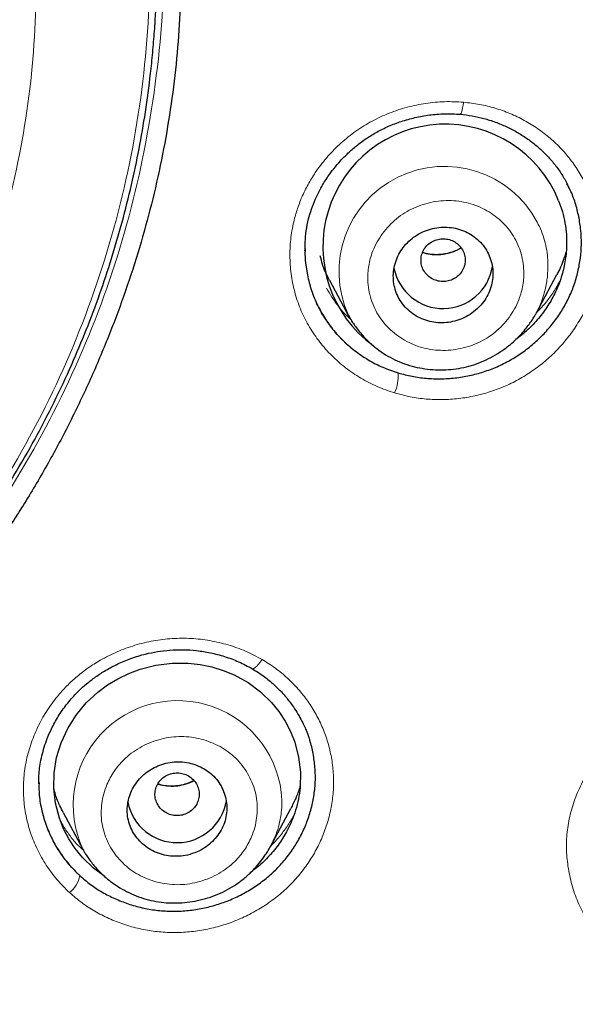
# Model space of a CAD drawing. Header units: millimetres. Extents: x 8 to 846, y 12 to 2113.
# Tile 469 of 515: x 495 to 505, y 1804 to 1822. Entities that reach past the tile are written whole.
import ezdxf

# ---------------------------------------------------------------- set-up
doc = ezdxf.new("R2010")
doc.units = ezdxf.units.MM

msp = doc.modelspace()

# ---------------------------------------------------------------- linework, layer by layer
at = {"color": 7, "linetype": 'Continuous', "lineweight": 30}
for p, q in [((499.821, 1817.494), (499.82, 1817.47)), ((503.999, 1816.337), (504.37, 1817.033)), ((500.262, 1816.927), (500.612, 1816.272)), ((500.615, 1816.274), (500.603, 1816.294)), ((503.997, 1816.339), (503.991, 1816.329)), ((495.011, 1807.856), (495.011, 1807.835)), ((495.447, 1807.318), (495.801, 1806.654)), ((499.191, 1806.693), (499.561, 1807.387)), ((499.192, 1806.707), (499.186, 1806.696)), ((495.808, 1806.646), (495.804, 1806.655))]:
    msp.add_line(p, q, dxfattribs=at)
at = {"color": 8, "linetype": 'Continuous', "lineweight": 0}
for p, q in [((503.992, 1816.335), (503.988, 1816.331)), ((499.192, 1806.705), (499.188, 1806.701))]:
    msp.add_line(p, q, dxfattribs=at)
at = {"color": 8, "linetype": 'Continuous', "lineweight": 0, "flags": 128}
for points in [[(502.682, 1820.142), (502.675, 1820.087), (502.666, 1820.038), (502.657, 1819.996), (502.648, 1819.962), (502.638, 1819.939), (502.629, 1819.926), (502.621, 1819.925), (502.614, 1819.935)], [(499.042, 1810.078), (499.01, 1810.032), (498.978, 1809.992), (498.948, 1809.958), (498.92, 1809.933), (498.895, 1809.917), (498.875, 1809.911), (498.867, 1809.911)]]:
    msp.add_lwpolyline(points, dxfattribs=at)
at = {"color": 7, "linetype": 'Continuous', "lineweight": 30, "flags": 128}
msp.add_lwpolyline([(496.209, 1806.152), (495.996, 1806.31), (495.795, 1806.504), (495.664, 1806.665), (495.549, 1806.84), (495.453, 1807.024), (495.378, 1807.216), (495.308, 1807.484), (495.276, 1807.757), (495.283, 1808.033), (495.328, 1808.307), (495.41, 1808.574), (495.529, 1808.832), (495.682, 1809.075), (495.864, 1809.294), (496.075, 1809.491), (496.249, 1809.62), (496.435, 1809.733), (496.632, 1809.827), (496.84, 1809.904), (497.123, 1809.976), (497.415, 1810.012), (497.706, 1810.012), (497.921, 1809.989), (498.135, 1809.945), (498.341, 1809.882), (498.539, 1809.8), (498.789, 1809.662), (499.014, 1809.495), (499.215, 1809.3), (499.347, 1809.138), (499.461, 1808.965), (499.555, 1808.782), (499.632, 1808.588), (499.703, 1808.318), (499.735, 1808.044), (499.729, 1807.768), (499.729, 1807.768)], dxfattribs=at)
at = {"color": 7, "linetype": 'Continuous', "lineweight": 30}
for centre, radius, start, end in [((502.352, 1817.534), 2.211, 22.0147, 233.9017), ((502.313, 1817.32), 0.904, 191.0457, 350.9706), ((497.505, 1807.676), 0.904, 191.0079, 350.4212)]:
    msp.add_arc(centre, radius, start, end, dxfattribs=at)
at = {"color": 8, "linetype": 'Continuous', "lineweight": 0}
for centre, radius, start, end in [((502.336, 1817.081), 1.903, 28.0583, 204.4295), ((500.689, 1815.215), 0.815, 336.6854, 2.7726), ((497.516, 1807.45), 1.888, 2.7287, 204.902), ((495.246, 1806.273), 0.512, 308.0669, 349.1096)]:
    msp.add_arc(centre, radius, start, end, dxfattribs=at)
at = {"color": 7, "linetype": 'Continuous', "lineweight": 30}
for points, knots in [([(478.038, 1882.285), (478.896, 1882.275), (480.611, 1882.254), (483.18, 1882.085), (485.738, 1881.818), (488.282, 1881.442), (490.807, 1880.962), (493.308, 1880.377), (495.918, 1879.65), (498.626, 1878.762), (501.417, 1877.692), (504.148, 1876.485), (506.812, 1875.146), (509.403, 1873.68), (511.795, 1872.166), (513.995, 1870.628), (516.013, 1869.085), (517.96, 1867.459), (519.833, 1865.754), (521.626, 1863.97), (523.337, 1862.114), (524.964, 1860.187), (526.503, 1858.195), (527.952, 1856.14), (529.308, 1854.028), (530.57, 1851.861), (531.733, 1849.644), (532.795, 1847.379), (533.808, 1844.944), (534.747, 1842.335), (535.589, 1839.551), (536.286, 1836.73), (536.835, 1833.878), (537.236, 1831.004), (537.475, 1828.251), (537.574, 1825.629), (537.556, 1823.143), (537.425, 1820.66), (537.184, 1818.185), (536.832, 1815.723), (536.371, 1813.277), (535.802, 1810.852), (535.125, 1808.454), (534.342, 1806.086), (533.454, 1803.752), (532.461, 1801.459), (531.365, 1799.21), (530.17, 1797.008), (528.806, 1794.739), (527.256, 1792.418), (525.504, 1790.062), (523.633, 1787.794), (521.644, 1785.621), (519.55, 1783.541), (518.065, 1782.245), (517.323, 1781.597)], [0, 0, 0, 0, 0.017859, 0.035717, 0.053574, 0.07143, 0.089287, 0.107143, 0.125, 0.145832, 0.166666, 0.1875, 0.208333, 0.229166, 0.249999, 0.267856, 0.285713, 0.303571, 0.321429, 0.339287, 0.357144, 0.375001, 0.392858, 0.410715, 0.428572, 0.446429, 0.464286, 0.482143, 0.500002, 0.520835, 0.541668, 0.562501, 0.583334, 0.604167, 0.624999, 0.642856, 0.660713, 0.678571, 0.696428, 0.714286, 0.732144, 0.750003, 0.76786, 0.785718, 0.803575, 0.821433, 0.839289, 0.857146, 0.875003, 0.895835, 0.916668, 0.9375, 0.958333, 0.979167, 1, 1, 1, 1]), ([(478.038, 1768.871), (478.645, 1768.876), (479.858, 1768.887), (481.674, 1768.973), (483.484, 1769.11), (485.288, 1769.304), (487.085, 1769.552), (488.872, 1769.856), (490.596, 1770.202), (492.255, 1770.586), (493.851, 1771.003), (495.432, 1771.463), (496.998, 1771.967), (498.55, 1772.514), (500.137, 1773.124), (501.754, 1773.8), (503.395, 1774.546), (505.006, 1775.34), (506.589, 1776.181), (508.142, 1777.071), (509.668, 1778.008), (511.124, 1778.965), (512.509, 1779.937), (513.823, 1780.915), (515.105, 1781.929), (516.356, 1782.978), (517.576, 1784.061), (518.798, 1785.211), (520.018, 1786.429), (521.228, 1787.717), (522.396, 1789.041), (523.52, 1790.401), (524.602, 1791.797), (525.642, 1793.23), (526.612, 1794.657), (527.511, 1796.072), (528.34, 1797.464), (529.125, 1798.876), (529.867, 1800.307), (530.564, 1801.756), (531.236, 1803.267), (531.878, 1804.839), (532.485, 1806.474), (533.038, 1808.126), (533.538, 1809.796), (533.984, 1811.484), (534.378, 1813.192), (534.708, 1814.867), (534.979, 1816.504), (535.193, 1818.095), (535.36, 1819.688), (535.478, 1821.283), (535.549, 1822.881), (535.572, 1824.526), (535.543, 1826.217), (535.456, 1827.953), (535.312, 1829.687), (535.111, 1831.419), (534.854, 1833.15), (534.54, 1834.877), (534.181, 1836.547), (533.783, 1838.155), (533.353, 1839.7), (532.878, 1841.229), (532.357, 1842.742), (531.792, 1844.24), (531.191, 1845.699), (530.557, 1847.12), (529.893, 1848.502), (529.189, 1849.867), (528.444, 1851.215), (527.66, 1852.546), (526.836, 1853.859), (525.975, 1855.15), (525.065, 1856.436), (524.109, 1857.711), (523.102, 1858.975), (522.06, 1860.21), (520.981, 1861.414), (519.866, 1862.589), (518.733, 1863.715), (517.585, 1864.793), (516.424, 1865.825), (515.232, 1866.827), (514.01, 1867.798), (512.756, 1868.74), (511.472, 1869.65), (510.162, 1870.527), (508.812, 1871.379), (507.422, 1872.204), (505.991, 1873.001), (504.537, 1873.757), (503.062, 1874.472), (501.565, 1875.145), (500.072, 1875.767), (498.584, 1876.339), (497.105, 1876.862), (495.61, 1877.347), (494.098, 1877.792), (492.57, 1878.197), (491.026, 1878.564), (489.47, 1878.889), (487.883, 1879.179), (486.269, 1879.428), (484.628, 1879.635), (482.984, 1879.797), (481.338, 1879.912), (479.689, 1879.983), (478.588, 1879.992), (478.038, 1879.997)], [0, 0, 0, 0, 0.010081, 0.020137, 0.030179, 0.040216, 0.050257, 0.060311, 0.070335, 0.079491, 0.088633, 0.097767, 0.1069, 0.116039, 0.125192, 0.135253, 0.145282, 0.155288, 0.16528, 0.175267, 0.185259, 0.195301, 0.204496, 0.213673, 0.222839, 0.232002, 0.241168, 0.250345, 0.260322, 0.270285, 0.280246, 0.290212, 0.300194, 0.310203, 0.320293, 0.329526, 0.338727, 0.347904, 0.357065, 0.366218, 0.375372, 0.385323, 0.395264, 0.405207, 0.415162, 0.425139, 0.435149, 0.445226, 0.454443, 0.463632, 0.472801, 0.481959, 0.491116, 0.500279, 0.510233, 0.520184, 0.530144, 0.540125, 0.550137, 0.560192, 0.570258, 0.579448, 0.588609, 0.59775, 0.60688, 0.616007, 0.625139, 0.633867, 0.642594, 0.651329, 0.660077, 0.668845, 0.677642, 0.686473, 0.695244, 0.704395, 0.713529, 0.722653, 0.731774, 0.740899, 0.750037, 0.758756, 0.767483, 0.776222, 0.78498, 0.793764, 0.802579, 0.811433, 0.820208, 0.829363, 0.838502, 0.847632, 0.856762, 0.865897, 0.875044, 0.883755, 0.89247, 0.901196, 0.909939, 0.918704, 0.927499, 0.936329, 0.945126, 0.954305, 0.963462, 0.972602, 0.981734, 0.990864, 1, 1, 1, 1]), ([(478.038, 1841.553), (478.328, 1841.549), (478.905, 1841.542), (479.767, 1841.486), (480.622, 1841.396), (481.469, 1841.269), (482.304, 1841.107), (483.126, 1840.911), (483.936, 1840.681), (484.739, 1840.415), (485.533, 1840.116), (486.316, 1839.782), (487.085, 1839.414), (487.838, 1839.013), (488.574, 1838.58), (489.286, 1838.118), (489.971, 1837.631), (490.628, 1837.121), (491.26, 1836.584), (491.869, 1836.02), (492.455, 1835.428), (493.016, 1834.806), (493.55, 1834.158), (494.054, 1833.485), (494.525, 1832.795), (494.962, 1832.093), (495.365, 1831.377), (495.736, 1830.645), (496.079, 1829.892), (496.39, 1829.121), (496.668, 1828.334), (496.91, 1827.539), (497.116, 1826.733), (497.286, 1825.922), (497.418, 1825.11), (497.512, 1824.301), (497.568, 1823.492), (497.587, 1822.676), (497.569, 1821.856), (497.513, 1821.033), (497.419, 1820.215), (497.288, 1819.402), (497.12, 1818.599), (496.916, 1817.806), (496.677, 1817.023), (496.402, 1816.245), (496.089, 1815.469), (495.741, 1814.701), (495.359, 1813.947), (494.946, 1813.215), (494.502, 1812.504), (494.03, 1811.82), (493.531, 1811.162), (493.005, 1810.529), (492.45, 1809.917), (491.862, 1809.324), (491.245, 1808.753), (490.6, 1808.207), (489.933, 1807.69), (489.244, 1807.203), (488.536, 1806.749), (487.811, 1806.326), (487.069, 1805.935), (486.306, 1805.573), (485.519, 1805.239), (484.713, 1804.936), (483.893, 1804.666), (483.067, 1804.432), (482.234, 1804.234), (481.4, 1804.074), (480.564, 1803.95), (479.728, 1803.863), (478.885, 1803.809), (478.321, 1803.802), (478.038, 1803.799)], [0, 0, 0, 0, 0.01416, 0.028225, 0.042221, 0.056175, 0.070116, 0.08382, 0.097563, 0.111371, 0.125269, 0.139236, 0.153202, 0.167193, 0.181236, 0.195324, 0.209096, 0.222815, 0.236507, 0.250198, 0.264062, 0.277956, 0.291908, 0.305946, 0.319987, 0.333699, 0.347417, 0.361166, 0.374969, 0.38903, 0.403034, 0.417007, 0.430976, 0.44504, 0.458842, 0.472564, 0.48623, 0.49987, 0.513831, 0.527731, 0.541598, 0.555459, 0.569343, 0.583028, 0.596788, 0.610648, 0.624634, 0.638912, 0.653063, 0.667115, 0.681093, 0.695027, 0.708695, 0.722372, 0.736086, 0.749862, 0.763897, 0.77786, 0.791778, 0.805678, 0.819587, 0.833284, 0.847043, 0.860888, 0.874845, 0.889056, 0.903155, 0.91717, 0.931127, 0.945054, 0.95873, 0.972428, 0.986177, 1, 1, 1, 1]), ([(535.073, 1824.397), (535.066, 1823.725), (535.051, 1822.382), (534.932, 1820.371), (534.742, 1818.364), (534.474, 1816.362), (534.129, 1814.366), (533.717, 1812.417), (533.244, 1810.522), (532.715, 1808.685), (532.121, 1806.869), (531.461, 1805.073), (530.724, 1803.268), (529.908, 1801.458), (529.008, 1799.648), (528.038, 1797.869), (527, 1796.122), (525.893, 1794.407), (524.742, 1792.761), (523.556, 1791.186), (522.339, 1789.684), (521.07, 1788.224), (519.748, 1786.806), (518.352, 1785.41), (516.88, 1784.039), (515.33, 1782.699), (513.726, 1781.411), (512.067, 1780.176), (510.358, 1778.997), (508.639, 1777.9), (506.922, 1776.885), (505.209, 1775.949), (503.465, 1775.073), (501.691, 1774.255), (499.855, 1773.483), (497.956, 1772.762), (495.995, 1772.096), (494.005, 1771.499), (491.985, 1770.97), (489.939, 1770.512), (487.915, 1770.132), (485.922, 1769.828), (483.966, 1769.596), (482.008, 1769.43), (480.046, 1769.329), (478.039, 1769.294), (475.989, 1769.329), (473.899, 1769.439), (471.814, 1769.623), (469.736, 1769.882), (467.665, 1770.215), (465.649, 1770.612), (463.692, 1771.068), (461.798, 1771.576), (459.928, 1772.146), (458.081, 1772.777), (456.215, 1773.485), (454.335, 1774.275), (452.445, 1775.15), (450.593, 1776.091), (448.777, 1777.097), (446.997, 1778.168), (445.29, 1779.281), (443.66, 1780.427), (442.108, 1781.599), (440.602, 1782.82), (439.144, 1784.088), (437.701, 1785.433), (436.278, 1786.855), (434.883, 1788.358), (433.548, 1789.908), (432.272, 1791.504), (431.053, 1793.15), (429.917, 1794.808), (428.862, 1796.472), (427.89, 1798.133), (426.98, 1799.822), (426.132, 1801.539), (425.331, 1803.319), (424.581, 1805.161), (423.889, 1807.061), (423.27, 1808.981), (422.725, 1810.921), (422.252, 1812.885), (421.859, 1814.835), (421.544, 1816.763), (421.303, 1818.662), (421.132, 1820.568), (421.025, 1822.48), (421.012, 1823.758), (421.006, 1824.397)], [0, 0, 0, 0, 0.011647, 0.023279, 0.034914, 0.046569, 0.058262, 0.069997, 0.081033, 0.092045, 0.103046, 0.114051, 0.125075, 0.136674, 0.148268, 0.159874, 0.171507, 0.183184, 0.194903, 0.205931, 0.216944, 0.227954, 0.238974, 0.250018, 0.2616, 0.2732, 0.284834, 0.296518, 0.308264, 0.319998, 0.330999, 0.341975, 0.352941, 0.363907, 0.374886, 0.386463, 0.398058, 0.409684, 0.421356, 0.433089, 0.444843, 0.455871, 0.466863, 0.477832, 0.488791, 0.499751, 0.51144, 0.523115, 0.53479, 0.54648, 0.558201, 0.569925, 0.580927, 0.591892, 0.602833, 0.61376, 0.624687, 0.6364, 0.648087, 0.659761, 0.671439, 0.683135, 0.694871, 0.705904, 0.716895, 0.727858, 0.738804, 0.749746, 0.761426, 0.773081, 0.784724, 0.796373, 0.808043, 0.819784, 0.830839, 0.841857, 0.852852, 0.863839, 0.87483, 0.886496, 0.898127, 0.909738, 0.921348, 0.932974, 0.944696, 0.955762, 0.96681, 0.977856, 0.988914, 1, 1, 1, 1]), ([(478.038, 1804.209), (478.196, 1804.21), (478.501, 1804.212), (478.944, 1804.228), (479.357, 1804.251), (479.739, 1804.28), (480.089, 1804.314), (480.407, 1804.35), (480.694, 1804.386), (480.951, 1804.423), (481.211, 1804.463), (481.485, 1804.51), (481.787, 1804.566), (482.101, 1804.629), (482.427, 1804.701), (482.74, 1804.775), (483.04, 1804.852), (483.315, 1804.926), (483.579, 1805.002), (483.821, 1805.074), (484.039, 1805.143), (484.233, 1805.206), (484.408, 1805.265), (484.562, 1805.319), (484.706, 1805.369), (484.849, 1805.421), (485.005, 1805.48), (485.182, 1805.548), (485.38, 1805.626), (485.597, 1805.715), (485.94, 1805.86), (486.392, 1806.064), (486.937, 1806.33), (487.456, 1806.604), (487.955, 1806.888), (488.44, 1807.182), (488.912, 1807.488), (489.43, 1807.846), (489.99, 1808.262), (490.587, 1808.743), (491.161, 1809.247), (491.717, 1809.774), (492.251, 1810.327), (492.766, 1810.905), (493.256, 1811.503), (493.72, 1812.121), (494.155, 1812.752), (494.561, 1813.397), (494.938, 1814.052), (495.286, 1814.721), (495.596, 1815.381), (495.87, 1816.032), (496.11, 1816.672), (496.325, 1817.32), (496.518, 1817.98), (496.683, 1818.64), (496.823, 1819.302), (496.939, 1819.972), (497.008, 1820.489), (497.047, 1820.848), (497.066, 1821.039), (497.083, 1821.231), (497.098, 1821.422), (497.11, 1821.602), (497.119, 1821.761), (497.126, 1821.894), (497.131, 1822.002), (497.134, 1822.066), (497.135, 1822.094)], [0, 0, 0, 0, 0.016107, 0.031183, 0.045236, 0.058269, 0.070287, 0.081102, 0.090937, 0.09979, 0.107659, 0.11776, 0.128183, 0.139076, 0.150445, 0.162288, 0.172044, 0.182039, 0.191479, 0.2001, 0.207898, 0.214868, 0.221018, 0.226733, 0.231663, 0.236607, 0.24229, 0.248773, 0.256054, 0.264129, 0.272764, 0.294283, 0.31503, 0.335031, 0.35465, 0.374101, 0.393402, 0.412617, 0.439069, 0.465508, 0.491889, 0.51817, 0.544943, 0.57176, 0.598608, 0.625472, 0.652338, 0.678721, 0.705096, 0.731449, 0.757756, 0.781646, 0.805582, 0.829551, 0.853559, 0.877957, 0.901196, 0.924939, 0.9496, 0.956276, 0.963019, 0.969829, 0.976707, 0.983259, 0.988788, 0.993417, 0.997151, 1, 1, 1, 1]), ([(421.626, 1820.903), (421.63, 1820.848), (421.638, 1820.728), (421.654, 1820.534), (421.672, 1820.308), (421.694, 1820.05), (421.718, 1819.768), (421.746, 1819.472), (421.791, 1819.007), (421.859, 1818.385), (421.95, 1817.641), (422.046, 1816.946), (422.144, 1816.293), (422.248, 1815.649), (422.388, 1814.851), (422.571, 1813.899), (422.809, 1812.791), (423.069, 1811.69), (423.366, 1810.544), (423.702, 1809.355), (424.082, 1808.125), (424.492, 1806.904), (424.931, 1805.693), (425.4, 1804.494), (425.898, 1803.305), (426.425, 1802.129), (426.982, 1800.963), (427.568, 1799.808), (428.184, 1798.665), (428.827, 1797.536), (429.497, 1796.422), (430.191, 1795.329), (430.906, 1794.258), (431.643, 1793.211), (432.404, 1792.18), (433.193, 1791.161), (434.012, 1790.153), (434.861, 1789.158), (435.735, 1788.183), (436.632, 1787.229), (437.552, 1786.295), (438.495, 1785.382), (439.46, 1784.492), (440.448, 1783.623), (441.456, 1782.778), (442.484, 1781.956), (443.532, 1781.157), (444.593, 1780.386), (445.664, 1779.645), (446.746, 1778.932), (447.844, 1778.245), (448.965, 1777.577), (450.11, 1776.931), (451.277, 1776.306), (452.46, 1775.709), (453.658, 1775.139), (454.869, 1774.596), (456.094, 1774.081), (457.331, 1773.595), (458.58, 1773.137), (459.839, 1772.709), (461.107, 1772.309), (462.385, 1771.938), (463.664, 1771.598), (464.943, 1771.288), (466.219, 1771.01), (467.501, 1770.76), (468.797, 1770.537), (470.107, 1770.342), (471.43, 1770.175), (472.758, 1770.039), (474.088, 1769.933), (475.422, 1769.858), (476.759, 1769.813), (478.097, 1769.8), (479.434, 1769.816), (480.768, 1769.863), (482.099, 1769.941), (483.426, 1770.049), (484.743, 1770.187), (486.047, 1770.353), (487.339, 1770.547), (488.626, 1770.769), (489.917, 1771.022), (491.21, 1771.306), (492.506, 1771.622), (493.795, 1771.967), (495.075, 1772.341), (496.346, 1772.744), (497.606, 1773.176), (498.855, 1773.637), (500.09, 1774.126), (501.311, 1774.642), (502.519, 1775.186), (503.712, 1775.757), (504.885, 1776.351), (506.035, 1776.969), (507.163, 1777.608), (508.276, 1778.272), (509.381, 1778.965), (510.477, 1779.688), (511.562, 1780.442), (512.63, 1781.221), (513.679, 1782.023), (514.708, 1782.85), (515.716, 1783.699), (516.702, 1784.57), (517.665, 1785.462), (518.604, 1786.374), (519.52, 1787.308), (520.413, 1788.262), (521.278, 1789.231), (522.113, 1790.213), (522.92, 1791.208), (523.703, 1792.221), (524.468, 1793.259), (525.213, 1794.322), (525.937, 1795.408), (526.634, 1796.511), (527.304, 1797.629), (527.946, 1798.761), (528.56, 1799.908), (529.145, 1801.065), (529.7, 1802.233), (530.225, 1803.411), (530.721, 1804.6), (531.188, 1805.802), (531.625, 1807.014), (532.033, 1808.237), (532.412, 1809.468), (532.76, 1810.708), (533.079, 1811.955), (533.367, 1813.208), (533.624, 1814.467), (533.814, 1815.524), (533.953, 1816.388), (534.053, 1817.064), (534.148, 1817.769), (534.222, 1818.387), (534.279, 1818.901), (534.319, 1819.295), (534.354, 1819.667), (534.38, 1819.972), (534.4, 1820.216), (534.415, 1820.402), (534.427, 1820.561), (534.437, 1820.692), (534.446, 1820.792), (534.451, 1820.852), (534.453, 1820.878)], [0, 0, 0, 0, 0.000972, 0.00214, 0.003506, 0.005071, 0.006833, 0.008669, 0.010483, 0.01536, 0.020074, 0.024147, 0.02815, 0.032108, 0.036022, 0.042913, 0.049781, 0.056648, 0.063516, 0.07132, 0.079124, 0.086927, 0.094729, 0.102526, 0.110315, 0.118106, 0.125905, 0.133736, 0.141568, 0.149401, 0.157234, 0.165071, 0.172773, 0.180477, 0.188169, 0.195855, 0.203695, 0.211534, 0.219373, 0.22721, 0.235046, 0.242882, 0.250729, 0.258566, 0.266406, 0.274247, 0.282088, 0.289927, 0.297623, 0.305312, 0.312993, 0.320676, 0.328514, 0.336353, 0.344191, 0.352031, 0.359872, 0.367717, 0.37557, 0.383406, 0.391244, 0.399082, 0.406919, 0.414756, 0.42245, 0.430139, 0.437816, 0.445493, 0.45333, 0.461167, 0.469006, 0.476845, 0.484688, 0.492542, 0.500414, 0.508269, 0.516104, 0.523931, 0.531754, 0.539576, 0.547258, 0.554937, 0.562615, 0.570292, 0.578136, 0.585988, 0.593841, 0.601695, 0.60955, 0.617404, 0.625259, 0.633094, 0.640923, 0.648747, 0.656569, 0.664391, 0.672072, 0.679754, 0.687435, 0.695118, 0.702963, 0.710816, 0.718673, 0.72653, 0.734389, 0.742246, 0.7501, 0.757929, 0.765748, 0.773567, 0.781388, 0.789209, 0.796892, 0.804574, 0.81226, 0.819951, 0.82781, 0.835667, 0.843519, 0.85137, 0.859219, 0.867068, 0.874915, 0.882713, 0.890504, 0.898295, 0.906097, 0.913906, 0.921715, 0.929526, 0.937336, 0.945145, 0.952949, 0.960746, 0.968542, 0.972526, 0.976679, 0.980999, 0.985489, 0.988029, 0.990437, 0.992707, 0.994838, 0.996024, 0.997162, 0.998233, 0.998944, 0.999532, 1, 1, 1, 1]), ([(499.817, 1817.453), (499.818, 1817.509), (499.819, 1817.629), (499.839, 1817.824), (499.877, 1818.021), (499.934, 1818.215), (500.008, 1818.402), (500.106, 1818.601), (500.218, 1818.782), (500.337, 1818.945), (500.458, 1819.086), (500.595, 1819.226), (500.75, 1819.361), (500.924, 1819.49), (501.117, 1819.607), (501.329, 1819.712), (501.559, 1819.8), (501.807, 1819.869), (502.069, 1819.916), (502.344, 1819.939), (502.531, 1819.929), (502.625, 1819.924)], [0, 0, 0, 0, 0.043438, 0.092294, 0.146677, 0.19107, 0.238904, 0.291738, 0.34976, 0.391329, 0.435188, 0.481315, 0.529687, 0.580286, 0.633137, 0.688317, 0.745878, 0.805843, 0.868202, 0.932929, 1, 1, 1, 1]), ([(502.625, 1819.924), (502.697, 1819.916), (502.841, 1819.9), (503.052, 1819.851), (503.258, 1819.786), (503.456, 1819.704), (503.646, 1819.606), (503.825, 1819.493), (503.994, 1819.366), (504.149, 1819.225), (504.291, 1819.071), (504.417, 1818.906), (504.521, 1818.74), (504.575, 1818.626), (504.6, 1818.574)], [0, 0, 0, 0, 0.0847, 0.169395, 0.254133, 0.338912, 0.423693, 0.508418, 0.593027, 0.67747, 0.761725, 0.845814, 0.929819, 1, 1, 1, 1]), ([(501.503, 1815.254), (501.586, 1815.232), (501.751, 1815.187), (502.008, 1815.153), (502.269, 1815.143), (502.531, 1815.16), (502.792, 1815.202), (503.046, 1815.27), (503.291, 1815.362), (503.525, 1815.48), (503.747, 1815.619), (503.953, 1815.78), (504.141, 1815.96), (504.311, 1816.159), (504.46, 1816.373), (504.584, 1816.598), (504.682, 1816.834), (504.754, 1817.078), (504.799, 1817.327), (504.817, 1817.578), (504.806, 1817.83), (504.769, 1818.079), (504.705, 1818.323), (504.633, 1818.522), (504.572, 1818.633), (504.552, 1818.671)], [0, 0, 0, 0, 0.044421, 0.088494, 0.132708, 0.177546, 0.222476, 0.266722, 0.310782, 0.355156, 0.39965, 0.443772, 0.488005, 0.532828, 0.577716, 0.621912, 0.66593, 0.710291, 0.754699, 0.798764, 0.842978, 0.88783, 0.932636, 0.976882, 1, 1, 1, 1]), ([(504.402, 1818.363), (504.426, 1818.297), (504.473, 1818.166), (504.519, 1817.96), (504.545, 1817.752), (504.549, 1817.517), (504.523, 1817.259), (504.456, 1816.983), (504.352, 1816.718), (504.214, 1816.466), (504.041, 1816.234), (503.846, 1816.026), (503.697, 1815.91), (503.625, 1815.855)], [0, 0, 0, 0, 0.075316, 0.151114, 0.226777, 0.302002, 0.403407, 0.503487, 0.604035, 0.704414, 0.80454, 0.906172, 1, 1, 1, 1]), ([(502.863, 1816.354), (502.91, 1816.394), (502.995, 1816.467), (503.089, 1816.598), (503.156, 1816.73), (503.199, 1816.871), (503.217, 1817.016), (503.21, 1817.162), (503.177, 1817.304), (503.12, 1817.438), (503.039, 1817.561), (502.937, 1817.668), (502.818, 1817.757), (502.683, 1817.824), (502.539, 1817.869), (502.388, 1817.889), (502.236, 1817.884), (502.086, 1817.855), (501.943, 1817.803), (501.81, 1817.728), (501.692, 1817.634), (501.591, 1817.523), (501.51, 1817.398), (501.453, 1817.262), (501.418, 1817.119), (501.41, 1816.973), (501.427, 1816.828), (501.469, 1816.689), (501.535, 1816.558), (501.625, 1816.441), (501.733, 1816.34), (501.859, 1816.26), (501.997, 1816.2), (502.145, 1816.165), (502.297, 1816.154), (502.449, 1816.168), (502.597, 1816.207), (502.738, 1816.267), (502.822, 1816.325), (502.863, 1816.354)], [0, 0, 0, 0, 0.032698, 0.059295, 0.085891, 0.112552, 0.139214, 0.166022, 0.192831, 0.219805, 0.246779, 0.273863, 0.300947, 0.328036, 0.355125, 0.382113, 0.409101, 0.435928, 0.462755, 0.489431, 0.516106, 0.542706, 0.569304, 0.595935, 0.622565, 0.649322, 0.676079, 0.703004, 0.729929, 0.756988, 0.784047, 0.811147, 0.838247, 0.865276, 0.892305, 0.919226, 0.946147, 0.973074, 1, 1, 1, 1]), ([(502.225, 1816.913), (502.259, 1816.908), (502.329, 1816.898), (502.433, 1816.917), (502.529, 1816.959), (502.61, 1817.024), (502.671, 1817.107), (502.708, 1817.203), (502.718, 1817.304), (502.7, 1817.405), (502.656, 1817.498), (502.589, 1817.576), (502.503, 1817.635), (502.404, 1817.671), (502.299, 1817.68), (502.195, 1817.663), (502.098, 1817.621), (502.017, 1817.555), (501.956, 1817.472), (501.919, 1817.377), (501.91, 1817.275), (501.927, 1817.175), (501.971, 1817.082), (502.039, 1817.004), (502.125, 1816.943), (502.191, 1816.923), (502.225, 1816.913)], [0, 0, 0, 0, 0.041659, 0.083341, 0.125, 0.166659, 0.208341, 0.25, 0.291659, 0.333341, 0.375, 0.416659, 0.458341, 0.5, 0.541659, 0.583341, 0.625, 0.666659, 0.708341, 0.75, 0.791659, 0.833341, 0.875, 0.916659, 0.958341, 1, 1, 1, 1]), ([(499.819, 1817.478), (499.818, 1817.461), (499.813, 1817.346), (499.838, 1817.134), (499.896, 1816.847), (499.994, 1816.572), (500.125, 1816.312), (500.29, 1816.071), (500.485, 1815.851), (500.709, 1815.656), (500.955, 1815.489), (501.219, 1815.35), (501.408, 1815.286), (501.503, 1815.254)], [0, 0, 0, 0, 0.0164432, 0.115498, 0.2141257, 0.3118805, 0.4102863, 0.5079193, 0.6057141, 0.7051441, 0.8040827, 0.9018805, 1, 1, 1, 1]), ([(500.263, 1816.928), (500.259, 1816.934), (500.206, 1817.024), (500.144, 1817.171), (500.106, 1817.316), (500.092, 1817.369)], [0, 0, 0, 0, 0.048219, 0.65751, 1, 1, 1, 1]), ([(502.638, 1817.512), (502.635, 1817.51), (502.601, 1817.487), (502.529, 1817.455), (502.424, 1817.417), (502.315, 1817.395), (502.205, 1817.386), (502.092, 1817.393), (502.004, 1817.407), (501.956, 1817.425), (501.945, 1817.43)], [0, 0, 0, 0, 0.016102, 0.167667, 0.319654, 0.472383, 0.623152, 0.776937, 0.944291, 1, 1, 1, 1]), ([(504.534, 1817.435), (504.524, 1817.402), (504.487, 1817.274), (504.432, 1817.139), (504.375, 1817.044), (504.369, 1817.034)], [0, 0, 0, 0, 0.241298, 0.918782, 1, 1, 1, 1]), ([(500.606, 1816.288), (500.618, 1816.266), (500.645, 1816.218), (500.693, 1816.143), (500.752, 1816.061), (500.832, 1815.96), (500.939, 1815.843), (501.075, 1815.719), (501.229, 1815.606), (501.395, 1815.511), (501.57, 1815.433), (501.751, 1815.374), (501.937, 1815.334), (502.126, 1815.311), (502.315, 1815.306), (502.503, 1815.319), (502.689, 1815.35), (502.873, 1815.399), (503.051, 1815.468), (503.223, 1815.554), (503.374, 1815.648), (503.503, 1815.745), (503.613, 1815.84), (503.712, 1815.939), (503.796, 1816.036), (503.865, 1816.125), (503.919, 1816.203), (503.962, 1816.271), (503.984, 1816.311), (503.994, 1816.329)], [0, 0, 0, 0, 0.018256, 0.039493, 0.063868, 0.091488, 0.133491, 0.180366, 0.227461, 0.274304, 0.320907, 0.367293, 0.413449, 0.459333, 0.504891, 0.550182, 0.595441, 0.640844, 0.686685, 0.732934, 0.779511, 0.814607, 0.849789, 0.884654, 0.915911, 0.942885, 0.965731, 0.984681, 1, 1, 1, 1]), ([(495.006, 1807.833), (495.006, 1807.866), (495.006, 1807.936), (495.014, 1808.055), (495.031, 1808.192), (495.061, 1808.342), (495.104, 1808.499), (495.168, 1808.681), (495.261, 1808.887), (495.391, 1809.109), (495.546, 1809.321), (495.709, 1809.498), (495.873, 1809.645), (496.036, 1809.77), (496.223, 1809.891), (496.436, 1810.004), (496.676, 1810.104), (496.916, 1810.177), (497.152, 1810.226), (497.378, 1810.253), (497.615, 1810.259), (497.861, 1810.244), (498.113, 1810.203), (498.368, 1810.136), (498.624, 1810.042), (498.785, 1809.955), (498.867, 1809.911)], [0, 0, 0, 0, 0.021745, 0.046371, 0.073989, 0.10463, 0.136459, 0.168551, 0.217185, 0.26644, 0.316349, 0.36684, 0.401917, 0.440194, 0.48171, 0.526456, 0.574401, 0.6255, 0.665878, 0.708025, 0.752002, 0.797852, 0.84559, 0.895209, 0.946685, 1, 1, 1, 1]), ([(498.867, 1809.911), (498.939, 1809.866), (499.077, 1809.78), (499.256, 1809.631), (499.406, 1809.481), (499.529, 1809.335), (499.629, 1809.195), (499.708, 1809.067), (499.77, 1808.951), (499.817, 1808.85), (499.852, 1808.765), (499.878, 1808.697), (499.895, 1808.646), (499.903, 1808.62), (499.906, 1808.609)], [0, 0, 0, 0, 0.144814, 0.278509, 0.40111, 0.512557, 0.612782, 0.701741, 0.779423, 0.845847, 0.901049, 0.945082, 0.978021, 1, 1, 1, 1]), ([(495.749, 1806.176), (495.813, 1806.122), (495.939, 1806.013), (496.152, 1805.875), (496.379, 1805.758), (496.62, 1805.664), (496.87, 1805.593), (497.126, 1805.548), (497.385, 1805.53), (497.647, 1805.538), (497.907, 1805.571), (498.162, 1805.63), (498.411, 1805.714), (498.652, 1805.822), (498.881, 1805.952), (499.093, 1806.104), (499.287, 1806.275), (499.46, 1806.465), (499.613, 1806.671), (499.742, 1806.889), (499.847, 1807.12), (499.927, 1807.36), (499.981, 1807.606), (500.007, 1807.854), (500.006, 1808.103), (499.973, 1808.349), (499.939, 1808.519), (499.909, 1808.603), (499.906, 1808.609)], [0, 0, 0, 0, 0.039874, 0.079436, 0.119124, 0.159373, 0.199703, 0.23942, 0.27897, 0.318802, 0.358741, 0.398347, 0.438052, 0.478287, 0.51858, 0.558252, 0.597765, 0.637584, 0.677447, 0.717001, 0.75669, 0.79695, 0.83717, 0.876888, 0.916563, 0.956657, 0.996785, 1, 1, 1, 1]), ([(497.692, 1806.548), (497.751, 1806.565), (497.859, 1806.595), (498.002, 1806.674), (498.121, 1806.765), (498.223, 1806.874), (498.305, 1806.997), (498.365, 1807.131), (498.4, 1807.273), (498.41, 1807.418), (498.393, 1807.562), (498.351, 1807.7), (498.285, 1807.83), (498.197, 1807.947), (498.089, 1808.047), (497.964, 1808.127), (497.826, 1808.187), (497.68, 1808.223), (497.529, 1808.236), (497.378, 1808.224), (497.23, 1808.188), (497.091, 1808.13), (496.962, 1808.051), (496.849, 1807.953), (496.754, 1807.838), (496.681, 1807.71), (496.63, 1807.573), (496.605, 1807.43), (496.604, 1807.284), (496.631, 1807.142), (496.682, 1807.006), (496.757, 1806.881), (496.853, 1806.77), (496.968, 1806.677), (497.098, 1806.604), (497.239, 1806.553), (497.388, 1806.526), (497.541, 1806.522), (497.641, 1806.539), (497.692, 1806.548)], [0, 0, 0, 0, 0.032698, 0.059295, 0.085891, 0.112552, 0.139214, 0.166022, 0.192831, 0.219805, 0.246779, 0.273863, 0.300947, 0.328036, 0.355125, 0.382113, 0.409101, 0.435928, 0.462755, 0.489431, 0.516106, 0.542706, 0.569304, 0.595935, 0.622565, 0.649322, 0.676079, 0.703004, 0.729929, 0.756988, 0.784047, 0.811147, 0.838247, 0.865276, 0.892305, 0.919226, 0.946147, 0.973074, 1, 1, 1, 1]), ([(497.256, 1807.344), (497.285, 1807.325), (497.343, 1807.287), (497.446, 1807.26), (497.551, 1807.257), (497.653, 1807.283), (497.746, 1807.332), (497.822, 1807.402), (497.876, 1807.49), (497.905, 1807.588), (497.908, 1807.69), (497.882, 1807.789), (497.831, 1807.878), (497.758, 1807.952), (497.667, 1808.004), (497.566, 1808.032), (497.46, 1808.034), (497.358, 1808.009), (497.266, 1807.96), (497.189, 1807.89), (497.135, 1807.802), (497.106, 1807.704), (497.103, 1807.602), (497.13, 1807.504), (497.18, 1807.413), (497.231, 1807.367), (497.256, 1807.344)], [0, 0, 0, 0, 0.041659, 0.083341, 0.125, 0.166659, 0.208341, 0.25, 0.291659, 0.333341, 0.375, 0.416659, 0.458341, 0.5, 0.541659, 0.583341, 0.625, 0.666659, 0.708341, 0.75, 0.791659, 0.833341, 0.875, 0.916659, 0.958341, 1, 1, 1, 1]), ([(495.011, 1807.841), (495.01, 1807.794), (495.007, 1807.652), (495.042, 1807.416), (495.115, 1807.137), (495.226, 1806.869), (495.368, 1806.616), (495.541, 1806.381), (495.679, 1806.245), (495.749, 1806.176)], [0, 0, 0, 0, 0.074263, 0.227528, 0.381047, 0.537133, 0.692448, 0.845971, 1, 1, 1, 1]), ([(497.81, 1807.892), (497.777, 1807.876), (497.704, 1807.84), (497.582, 1807.807), (497.452, 1807.79), (497.321, 1807.794), (497.222, 1807.809), (497.171, 1807.827), (497.158, 1807.831)], [0, 0, 0, 0, 0.166056, 0.359084, 0.552958, 0.748783, 0.941551, 1, 1, 1, 1]), ([(499.729, 1807.768), (499.721, 1807.699), (499.704, 1807.561), (499.651, 1807.357), (499.58, 1807.159), (499.477, 1806.946), (499.338, 1806.724), (499.152, 1806.505), (498.99, 1806.347), (498.882, 1806.273), (498.854, 1806.253)], [0, 0, 0, 0, 0.1178261, 0.2364049, 0.3547726, 0.4724565, 0.6310952, 0.7876618, 0.9449612, 1, 1, 1, 1]), ([(499.73, 1807.803), (499.728, 1807.794), (499.708, 1807.715), (499.654, 1807.575), (499.591, 1807.448), (499.56, 1807.387)], [0, 0, 0, 0, 0.061769, 0.546275, 1, 1, 1, 1]), ([(495.45, 1807.319), (495.429, 1807.358), (495.374, 1807.461), (495.315, 1807.607), (495.287, 1807.716), (495.276, 1807.755)], [0, 0, 0, 0, 0.28038, 0.742033, 1, 1, 1, 1]), ([(495.806, 1806.646), (495.815, 1806.629), (495.836, 1806.592), (495.876, 1806.53), (495.927, 1806.456), (495.993, 1806.371), (496.074, 1806.278), (496.169, 1806.184), (496.276, 1806.092), (496.403, 1805.999), (496.551, 1805.91), (496.721, 1805.828), (496.897, 1805.764), (497.079, 1805.717), (497.264, 1805.689), (497.452, 1805.68), (497.641, 1805.689), (497.831, 1805.715), (498.018, 1805.759), (498.2, 1805.82), (498.376, 1805.899), (498.543, 1805.995), (498.7, 1806.109), (498.84, 1806.234), (498.96, 1806.363), (499.057, 1806.487), (499.136, 1806.601), (499.178, 1806.675), (499.197, 1806.709)], [0, 0, 0, 0, 0.013835, 0.031409, 0.053097, 0.0791, 0.109542, 0.144017, 0.179059, 0.213981, 0.26031, 0.30633, 0.351995, 0.397283, 0.442441, 0.487683, 0.533188, 0.579025, 0.625098, 0.671312, 0.71759, 0.76392, 0.810583, 0.857441, 0.90053, 0.938551, 0.971645, 1, 1, 1, 1])]:
    msp.add_open_spline(points, degree=3, knots=knots, dxfattribs=at)
at = {"color": 8, "linetype": 'Continuous', "lineweight": 0}
for points, knots in [([(478.038, 1804.282), (478.865, 1804.313), (480.519, 1804.375), (482.961, 1804.861), (485.316, 1805.626), (487.55, 1806.692), (489.618, 1808.025), (491.49, 1809.609), (493.128, 1811.416), (494.513, 1813.413), (495.617, 1815.572), (496.415, 1817.853), (496.902, 1820.215), (497.068, 1822.621), (496.899, 1825.029), (496.407, 1827.392), (495.608, 1829.67), (494.502, 1831.822), (493.117, 1833.817), (491.476, 1835.624), (489.602, 1837.207), (487.532, 1838.538), (485.297, 1839.602), (482.943, 1840.363), (480.507, 1840.846), (478.861, 1840.907), (478.038, 1840.938)], [0, 0, 0, 0, 0.04163, 0.083236, 0.125044, 0.166511, 0.208326, 0.249944, 0.291483, 0.333209, 0.374945, 0.416646, 0.458375, 0.500166, 0.542036, 0.58387, 0.625484, 0.667077, 0.708806, 0.75037, 0.792043, 0.833814, 0.875296, 0.917131, 0.958579, 1, 1, 1, 1]), ([(478.038, 1838.593), (478.588, 1838.578), (479.688, 1838.547), (481.326, 1838.304), (482.938, 1837.92), (484.677, 1837.322), (486.503, 1836.454), (488.349, 1835.266), (489.881, 1833.972), (491.122, 1832.651), (492.113, 1831.363), (492.971, 1829.987), (493.684, 1828.538), (494.244, 1827.026), (494.651, 1825.466), (494.9, 1823.872), (494.994, 1822.082), (494.858, 1820.115), (494.424, 1818.009), (493.772, 1816.145), (492.981, 1814.53), (492.123, 1813.151), (491.132, 1811.863), (489.893, 1810.542), (488.363, 1809.247), (486.519, 1808.057), (484.694, 1807.188), (482.955, 1806.588), (481.34, 1806.201), (479.696, 1805.956), (478.591, 1805.925), (478.038, 1805.909)], [0, 0, 0, 0, 0.031069, 0.062075, 0.093363, 0.124711, 0.16619, 0.207944, 0.249617, 0.28078, 0.312056, 0.343337, 0.374521, 0.405715, 0.437044, 0.468441, 0.499853, 0.541642, 0.58335, 0.625051, 0.656359, 0.687665, 0.718921, 0.750068, 0.791688, 0.833484, 0.874942, 0.906259, 0.937621, 0.968771, 1, 1, 1, 1]), ([(421.73, 1824.347), (421.737, 1823.68), (421.752, 1822.346), (421.871, 1820.349), (422.061, 1818.355), (422.33, 1816.366), (422.674, 1814.386), (423.083, 1812.46), (423.551, 1810.594), (424.073, 1808.787), (424.659, 1807), (425.309, 1805.234), (426.035, 1803.457), (426.84, 1801.674), (427.73, 1799.887), (428.689, 1798.13), (429.719, 1796.402), (430.816, 1794.706), (431.954, 1793.08), (433.125, 1791.528), (434.322, 1790.05), (435.571, 1788.614), (436.87, 1787.221), (438.246, 1785.845), (439.701, 1784.491), (441.237, 1783.163), (442.825, 1781.888), (444.466, 1780.667), (446.153, 1779.504), (447.847, 1778.424), (449.537, 1777.426), (451.224, 1776.507), (452.943, 1775.644), (454.693, 1774.838), (456.509, 1774.075), (458.39, 1773.361), (460.334, 1772.701), (462.306, 1772.11), (464.304, 1771.588), (466.324, 1771.136), (468.32, 1770.763), (470.283, 1770.465), (472.211, 1770.237), (474.145, 1770.075), (476.083, 1769.977), (478.064, 1769.944), (480.085, 1769.979), (482.141, 1770.088), (484.191, 1770.27), (486.236, 1770.525), (488.277, 1770.853), (490.269, 1771.245), (492.208, 1771.696), (494.087, 1772.201), (495.942, 1772.767), (497.774, 1773.394), (499.617, 1774.095), (501.468, 1774.874), (503.322, 1775.733), (505.14, 1776.657), (506.922, 1777.645), (508.673, 1778.698), (510.356, 1779.795), (511.97, 1780.928), (513.507, 1782.089), (514.998, 1783.297), (516.442, 1784.553), (517.868, 1785.882), (519.272, 1787.287), (520.646, 1788.768), (521.963, 1790.297), (523.222, 1791.873), (524.425, 1793.498), (525.547, 1795.135), (526.587, 1796.776), (527.546, 1798.413), (528.444, 1800.077), (529.28, 1801.768), (530.072, 1803.525), (530.814, 1805.345), (531.501, 1807.23), (532.114, 1809.137), (532.655, 1811.067), (533.124, 1813.019), (533.511, 1814.95), (533.821, 1816.851), (534.057, 1818.719), (534.225, 1820.591), (534.329, 1822.468), (534.342, 1823.721), (534.349, 1824.347)], [0, 0, 0, 0, 0.0117137, 0.0234149, 0.0351216, 0.0468522, 0.0586247, 0.070364, 0.0813631, 0.0923367, 0.1032992, 0.1142649, 0.1252481, 0.1368316, 0.148424, 0.1600419, 0.1717018, 0.1834199, 0.1951477, 0.206154, 0.2171342, 0.2281014, 0.2390684, 0.2500482, 0.2616874, 0.2733323, 0.2849979, 0.2966994, 0.3084517, 0.3201468, 0.3311024, 0.3420458, 0.3529893, 0.3639449, 0.3749251, 0.3865672, 0.398212, 0.409874, 0.4215681, 0.4333088, 0.4450345, 0.4560332, 0.4670091, 0.4779743, 0.4889413, 0.4999221, 0.5115701, 0.5232038, 0.5348379, 0.5464871, 0.5581659, 0.5699121, 0.5809668, 0.5919838, 0.6029753, 0.6139537, 0.6249313, 0.6365724, 0.6481884, 0.6597941, 0.6714039, 0.6830322, 0.6947667, 0.7058318, 0.7168559, 0.7278515, 0.7388313, 0.7498078, 0.7614587, 0.7730925, 0.7847248, 0.7963708, 0.8080459, 0.8197857, 0.8308292, 0.8418316, 0.8528066, 0.8637681, 0.8747299, 0.8864319, 0.8981149, 0.9097963, 0.9214933, 0.9332235, 0.9449736, 0.9560095, 0.967015, 0.9780052, 0.9889952, 1, 1, 1, 1]), ([(489.027, 1807.571), (489.268, 1807.722), (490.212, 1808.313), (491.665, 1809.607), (493.334, 1811.425), (494.731, 1813.451), (495.842, 1815.63), (496.655, 1817.93), (497.134, 1820.317), (497.313, 1822.339), (497.208, 1823.546), (497.173, 1823.943)], [0, 0, 0, 0, 0.0438, 0.171301, 0.299295, 0.426837, 0.554079, 0.681599, 0.809035, 0.937205, 1, 1, 1, 1]), ([(501.437, 1814.892), (501.331, 1814.928), (501.119, 1815), (500.822, 1815.156), (500.546, 1815.343), (500.296, 1815.561), (500.078, 1815.807), (499.893, 1816.077), (499.744, 1816.368), (499.635, 1816.678), (499.567, 1817), (499.539, 1817.329), (499.553, 1817.66), (499.604, 1817.959), (499.68, 1818.226), (499.771, 1818.46), (499.884, 1818.684), (500.034, 1818.923), (500.226, 1819.169), (500.466, 1819.411), (500.734, 1819.624), (501.025, 1819.805), (501.337, 1819.95), (501.664, 1820.058), (502.001, 1820.127), (502.342, 1820.16), (502.569, 1820.148), (502.682, 1820.142)], [0, 0, 0, 0, 0.041576, 0.083088, 0.125154, 0.166908, 0.208289, 0.249911, 0.291428, 0.33289, 0.374949, 0.41691, 0.458367, 0.49994, 0.53135, 0.562462, 0.593553, 0.624899, 0.666808, 0.708284, 0.749947, 0.791691, 0.833142, 0.874941, 0.916772, 0.958257, 1, 1, 1, 1]), ([(502.682, 1820.142), (502.78, 1820.131), (502.973, 1820.109), (503.254, 1820.039), (503.525, 1819.943), (503.784, 1819.818), (504.027, 1819.668), (504.252, 1819.494), (504.457, 1819.298), (504.638, 1819.082), (504.796, 1818.849), (504.926, 1818.6), (505.027, 1818.339), (505.098, 1818.066), (505.14, 1817.786), (505.152, 1817.504), (505.132, 1817.223), (505.082, 1816.943), (505.003, 1816.669), (504.894, 1816.405), (504.755, 1816.152), (504.589, 1815.912), (504.399, 1815.689), (504.188, 1815.486), (503.958, 1815.306), (503.709, 1815.149), (503.447, 1815.016), (503.173, 1814.912), (502.888, 1814.835), (502.596, 1814.787), (502.3, 1814.768), (502.007, 1814.778), (501.718, 1814.817), (501.531, 1814.867), (501.437, 1814.892)], [0, 0, 0, 0, 0.031451, 0.06252, 0.093559, 0.124918, 0.156354, 0.187442, 0.218516, 0.24991, 0.281243, 0.312268, 0.343346, 0.374834, 0.406314, 0.437396, 0.468428, 0.499754, 0.530921, 0.56187, 0.592967, 0.624575, 0.656062, 0.68716, 0.718207, 0.749544, 0.780751, 0.811743, 0.84287, 0.87448, 0.906142, 0.937385, 0.968554, 1, 1, 1, 1]), ([(503.628, 1817.648), (503.599, 1817.699), (503.541, 1817.801), (503.426, 1817.937), (503.295, 1818.059), (503.147, 1818.163), (502.988, 1818.248), (502.818, 1818.311), (502.641, 1818.352), (502.459, 1818.37), (502.274, 1818.364), (502.09, 1818.336), (501.911, 1818.286), (501.741, 1818.215), (501.581, 1818.123), (501.435, 1818.011), (501.303, 1817.881), (501.19, 1817.736), (501.096, 1817.58), (501.03, 1817.429), (500.987, 1817.286), (500.962, 1817.155), (500.951, 1817.021), (500.954, 1816.872), (500.976, 1816.71), (501.024, 1816.539), (501.094, 1816.377), (501.186, 1816.226), (501.299, 1816.089), (501.431, 1815.968), (501.577, 1815.864), (501.737, 1815.779), (501.906, 1815.716), (502.083, 1815.675), (502.266, 1815.658), (502.45, 1815.663), (502.635, 1815.692), (502.813, 1815.741), (502.984, 1815.812), (503.144, 1815.904), (503.29, 1816.016), (503.421, 1816.146), (503.536, 1816.291), (503.629, 1816.447), (503.695, 1816.598), (503.737, 1816.741), (503.763, 1816.872), (503.774, 1817.006), (503.771, 1817.155), (503.749, 1817.317), (503.703, 1817.488), (503.653, 1817.595), (503.628, 1817.648)], [0, 0, 0, 0, 0.02068, 0.041438, 0.06265, 0.083436, 0.104419, 0.125116, 0.145801, 0.166483, 0.187528, 0.208586, 0.229292, 0.249996, 0.270773, 0.291465, 0.312443, 0.333437, 0.35415, 0.374937, 0.390444, 0.405922, 0.421534, 0.437436, 0.458478, 0.479239, 0.500082, 0.520826, 0.541537, 0.562584, 0.58354, 0.60426, 0.625089, 0.64572, 0.666418, 0.687551, 0.708339, 0.729318, 0.750002, 0.770696, 0.791371, 0.812402, 0.833458, 0.854166, 0.874882, 0.890464, 0.905965, 0.921544, 0.93736, 0.958411, 0.979172, 1, 1, 1, 1]), ([(504.015, 1817.977), (504.041, 1817.923), (504.093, 1817.815), (504.15, 1817.645), (504.189, 1817.47), (504.21, 1817.271), (504.208, 1817.051), (504.175, 1816.813), (504.114, 1816.6), (504.053, 1816.442), (504.01, 1816.364), (503.997, 1816.339)], [0, 0, 0, 0, 0.105785, 0.211517, 0.317263, 0.423042, 0.564109, 0.705122, 0.845825, 0.951033, 1, 1, 1, 1]), ([(499.82, 1817.47), (499.819, 1817.454), (499.813, 1817.34), (499.838, 1817.129), (499.896, 1816.843), (499.993, 1816.567), (500.125, 1816.306), (500.291, 1816.065), (500.486, 1815.846), (500.708, 1815.653), (500.953, 1815.488), (501.218, 1815.35), (501.408, 1815.286), (501.503, 1815.254)], [0, 0, 0, 0, 0.0163154, 0.1145094, 0.2127211, 0.3110361, 0.4096382, 0.5082478, 0.6065513, 0.7047372, 0.802943, 0.9013036, 1, 1, 1, 1]), ([(502.638, 1817.512), (502.629, 1817.506), (502.578, 1817.469), (502.468, 1817.426), (502.314, 1817.387), (502.157, 1817.382), (502.032, 1817.395), (501.964, 1817.421), (501.944, 1817.429)], [0, 0, 0, 0, 0.044001, 0.259499, 0.477896, 0.694322, 0.908701, 1, 1, 1, 1]), ([(504.42, 1816.909), (504.399, 1816.869), (504.344, 1816.762), (504.229, 1816.599), (504.111, 1816.451), (504.031, 1816.373), (504.006, 1816.349)], [0, 0, 0, 0, 0.194008, 0.522435, 0.851491, 1, 1, 1, 1]), ([(500.644, 1816.221), (500.622, 1816.24), (500.545, 1816.309), (500.43, 1816.443), (500.305, 1816.612), (500.239, 1816.731), (500.209, 1816.786)], [0, 0, 0, 0, 0.12068, 0.42954, 0.737845, 1, 1, 1, 1]), ([(495.562, 1805.87), (495.484, 1805.947), (495.328, 1806.1), (495.135, 1806.363), (494.975, 1806.647), (494.851, 1806.947), (494.769, 1807.259), (494.727, 1807.58), (494.726, 1807.904), (494.769, 1808.228), (494.855, 1808.546), (494.979, 1808.854), (495.14, 1809.146), (495.321, 1809.394), (495.509, 1809.603), (495.696, 1809.775), (495.898, 1809.93), (496.139, 1810.083), (496.42, 1810.224), (496.743, 1810.342), (497.077, 1810.422), (497.418, 1810.464), (497.761, 1810.465), (498.099, 1810.426), (498.43, 1810.348), (498.748, 1810.236), (498.944, 1810.131), (499.042, 1810.078)], [0, 0, 0, 0, 0.041579, 0.083091, 0.125154, 0.16691, 0.20829, 0.249911, 0.291428, 0.33289, 0.374949, 0.416911, 0.458367, 0.49994, 0.531351, 0.562464, 0.593554, 0.624899, 0.66681, 0.708286, 0.749947, 0.791692, 0.833143, 0.874941, 0.91677, 0.958255, 1, 1, 1, 1]), ([(499.042, 1810.078), (499.123, 1810.028), (499.285, 1809.928), (499.503, 1809.748), (499.7, 1809.548), (499.873, 1809.328), (500.022, 1809.091), (500.143, 1808.841), (500.236, 1808.58), (500.299, 1808.31), (500.334, 1808.034), (500.337, 1807.756), (500.308, 1807.479), (500.248, 1807.203), (500.159, 1806.934), (500.042, 1806.676), (499.897, 1806.43), (499.726, 1806.199), (499.532, 1805.986), (499.315, 1805.793), (499.078, 1805.623), (498.822, 1805.476), (498.552, 1805.354), (498.273, 1805.26), (497.987, 1805.193), (497.695, 1805.155), (497.402, 1805.145), (497.111, 1805.165), (496.824, 1805.215), (496.543, 1805.293), (496.272, 1805.399), (496.016, 1805.53), (495.777, 1805.685), (495.634, 1805.808), (495.562, 1805.87)], [0, 0, 0, 0, 0.031447, 0.062515, 0.093555, 0.124918, 0.156352, 0.187438, 0.218513, 0.249911, 0.281243, 0.312267, 0.343345, 0.374834, 0.406313, 0.437395, 0.468427, 0.499754, 0.530918, 0.561867, 0.592965, 0.624575, 0.65606, 0.687158, 0.718205, 0.749544, 0.780752, 0.811744, 0.842871, 0.87448, 0.906146, 0.93739, 0.968558, 1, 1, 1, 1]), ([(505.766, 1804.546), (505.67, 1804.61), (505.481, 1804.735), (505.234, 1804.959), (505.023, 1805.206), (504.849, 1805.479), (504.712, 1805.777), (504.613, 1806.095), (504.553, 1806.424), (504.536, 1806.756), (504.564, 1807.082), (504.637, 1807.403), (504.754, 1807.719), (504.915, 1808.025), (505.11, 1808.315), (505.337, 1808.578), (505.592, 1808.807), (505.876, 1809.004), (506.186, 1809.167), (506.52, 1809.295), (506.865, 1809.388), (507.212, 1809.44), (507.555, 1809.451), (507.893, 1809.418), (508.228, 1809.346), (508.44, 1809.265), (508.548, 1809.224)], [0, 0, 0, 0, 0.042965, 0.084544, 0.125368, 0.1661, 0.20741, 0.249938, 0.29299, 0.334579, 0.375361, 0.416033, 0.457297, 0.499826, 0.542847, 0.584442, 0.625276, 0.666054, 0.707483, 0.750236, 0.793185, 0.834742, 0.875538, 0.916238, 0.957511, 1, 1, 1, 1]), ([(498.955, 1807.395), (498.953, 1807.453), (498.947, 1807.568), (498.907, 1807.739), (498.845, 1807.903), (498.761, 1808.059), (498.658, 1808.201), (498.536, 1808.329), (498.398, 1808.439), (498.244, 1808.531), (498.077, 1808.603), (497.901, 1808.655), (497.72, 1808.684), (497.536, 1808.69), (497.353, 1808.674), (497.172, 1808.634), (496.996, 1808.572), (496.83, 1808.489), (496.676, 1808.388), (496.55, 1808.278), (496.447, 1808.168), (496.365, 1808.06), (496.295, 1807.945), (496.23, 1807.809), (496.176, 1807.654), (496.141, 1807.48), (496.131, 1807.305), (496.144, 1807.131), (496.182, 1806.961), (496.244, 1806.797), (496.327, 1806.642), (496.431, 1806.499), (496.553, 1806.372), (496.691, 1806.261), (496.845, 1806.17), (497.012, 1806.098), (497.188, 1806.047), (497.369, 1806.017), (497.553, 1806.01), (497.737, 1806.026), (497.917, 1806.066), (498.093, 1806.129), (498.259, 1806.211), (498.413, 1806.313), (498.54, 1806.422), (498.643, 1806.533), (498.724, 1806.64), (498.794, 1806.756), (498.859, 1806.891), (498.913, 1807.046), (498.949, 1807.22), (498.953, 1807.336), (498.955, 1807.395)], [0, 0, 0, 0, 0.02068, 0.041438, 0.06265, 0.083436, 0.104419, 0.125116, 0.145801, 0.166483, 0.187528, 0.208586, 0.229292, 0.249996, 0.270773, 0.291465, 0.312443, 0.333437, 0.35415, 0.374937, 0.390444, 0.405922, 0.421534, 0.437436, 0.458478, 0.479239, 0.500082, 0.520826, 0.541537, 0.562584, 0.58354, 0.60426, 0.625089, 0.64572, 0.666418, 0.687551, 0.708339, 0.729318, 0.750002, 0.770696, 0.791371, 0.812402, 0.833458, 0.854166, 0.874882, 0.890464, 0.905965, 0.921544, 0.93736, 0.958411, 0.979172, 1, 1, 1, 1]), ([(495.011, 1807.835), (495.01, 1807.789), (495.007, 1807.646), (495.043, 1807.41), (495.116, 1807.132), (495.225, 1806.866), (495.368, 1806.615), (495.54, 1806.381), (495.679, 1806.245), (495.749, 1806.176)], [0, 0, 0, 0, 0.073581, 0.228323, 0.382585, 0.536662, 0.690771, 0.845122, 1, 1, 1, 1]), ([(497.812, 1807.891), (497.801, 1807.884), (497.746, 1807.85), (497.633, 1807.814), (497.478, 1807.784), (497.321, 1807.789), (497.212, 1807.805), (497.16, 1807.826), (497.156, 1807.828)], [0, 0, 0, 0, 0.0541163, 0.2852949, 0.51506, 0.7459206, 0.9798858, 1, 1, 1, 1]), ([(499.401, 1807.54), (499.4, 1807.48), (499.398, 1807.362), (499.372, 1807.185), (499.327, 1807.011), (499.269, 1806.85), (499.216, 1806.752), (499.192, 1806.707)], [0, 0, 0, 0, 0.20648, 0.412858, 0.619263, 0.825734, 1, 1, 1, 1]), ([(499.617, 1807.271), (499.61, 1807.258), (499.571, 1807.177), (499.478, 1807.039), (499.348, 1806.866), (499.249, 1806.764), (499.204, 1806.717)], [0, 0, 0, 0, 0.06481, 0.392988, 0.72051, 1, 1, 1, 1]), ([(495.813, 1806.634), (495.769, 1806.675), (495.67, 1806.766), (495.543, 1806.93), (495.444, 1807.074), (495.4, 1807.165), (495.388, 1807.19)], [0, 0, 0, 0, 0.254989, 0.567645, 0.881004, 1, 1, 1, 1])]:
    msp.add_open_spline(points, degree=3, knots=knots, dxfattribs=at)

doc.saveas('drawing.dxf')
